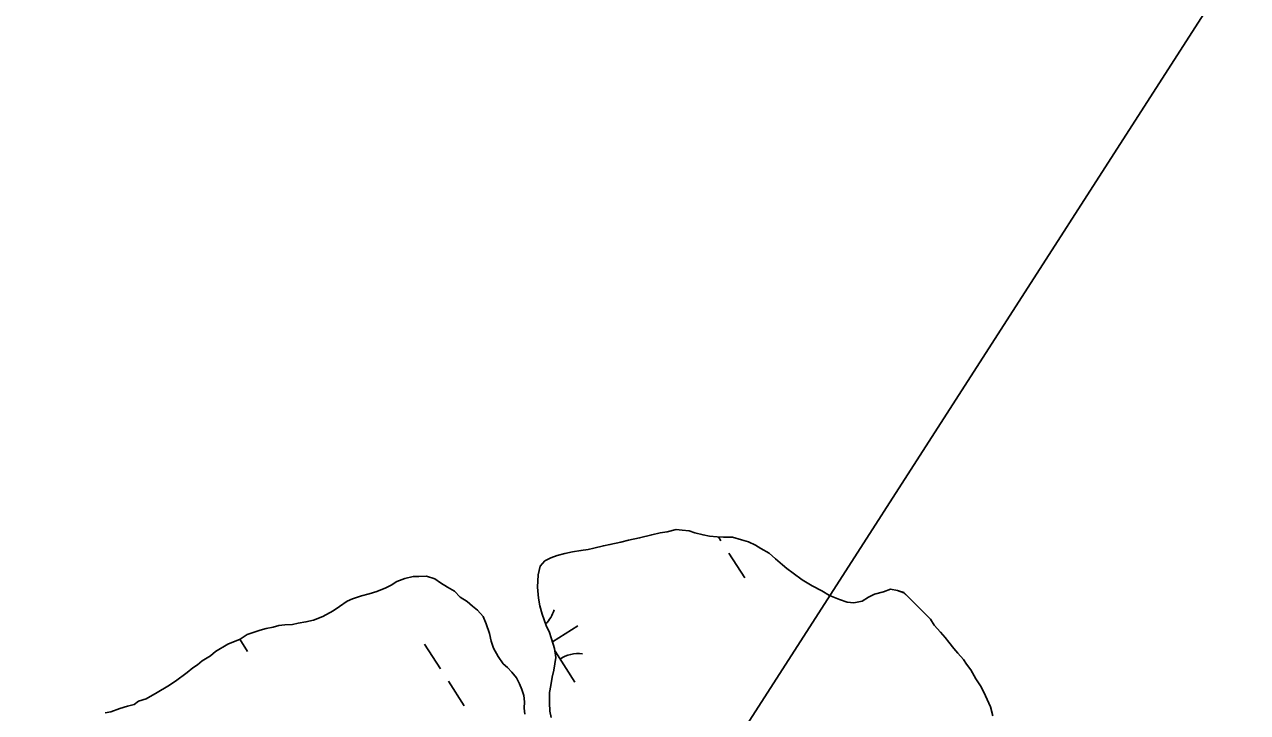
# Model space of a CAD drawing. Extents: x 3937982 to 3958556, y 219448 to 241894.
# Drawn here: x 3944539 to 3945205, y 233887 to 234262 of the extents above; entities that cross this region are included whole.
import ezdxf

# ---------------------------------------------------------------- set-up
doc = ezdxf.new("R2010")
doc.units = 0
for name, color, linetype in [('V-TOPO-SHOR', 7, 'Continuous'), ('V-UTIL-LINE', 7, 'Continuous'), ('V-WETL-SWMP', 7, 'Continuous')]:
    doc.layers.add(name, color=color, linetype=linetype)

msp = doc.modelspace()

# ---------------------------------------------------------------- linework, layer by layer
at = {"layer": 'V-TOPO-SHOR'}
for points in [[(3945066.512, 233884.82), (3945065.179, 233889.735), (3945062.459, 233895.72), (3945060.075, 233900.649), (3945057.333, 233904.884), (3945054.599, 233909.818), (3945052.192, 233912.999), (3945050.476, 233915.471), (3945047.373, 233919.009), (3945045.307, 233921.486), (3945042.557, 233925.022), (3945040.488, 233927.498), (3945038.078, 233930.329), (3945034.631, 233934.222), (3945032.575, 233937.398), (3945028.432, 233941.652), (3945024.635, 233945.552), (3945020.489, 233949.455), (3945018.073, 233951.935), (3945014.587, 233953.031), (3945010.749, 233953.782), (3945006.882, 233952.435), (3945001.967, 233951.1), (3944998.797, 233949.392), (3944995.27, 233947.339), (3944990.709, 233946.35), (3944987.216, 233946.748), (3944983.038, 233948.202), (3944977.467, 233950.375), (3944973.303, 233952.879), (3944968.093, 233955.747), (3944962.537, 233958.968), (3944957.687, 233962.532), (3944954.222, 233965.026), (3944951.801, 233967.16), (3944947.994, 233970.359), (3944944.539, 233973.552), (3944940.023, 233976.061), (3944937.248, 233977.846), (3944933.425, 233979.647), (3944929.591, 233980.749), (3944924.711, 233982.213), (3944919.814, 233982.276), (3944916.316, 233982.323), (3944912.124, 233982.729), (3944908.636, 233983.474), (3944904.102, 233984.584), (3944900.966, 233985.676), (3944897.124, 233986.075), (3944893.98, 233986.469), (3944889.063, 233985.133), (3944885.207, 233984.484), (3944880.646, 233983.497), (3944873.977, 233981.836), (3944868.012, 233980.515), (3944863.801, 233979.522), (3944857.835, 233978.201), (3944854.329, 233977.547), (3944849.062, 233976.218), (3944845.906, 233975.561), (3944842.047, 233974.912), (3944837.49, 233974.273), (3944833.28, 233973.277), (3944829.069, 233972.284), (3944825.55, 233970.932), (3944822.38, 233969.224), (3944819.894, 233966.46), (3944818.78, 233961.575), (3944818.342, 233954.933), (3944818.962, 233948.978), (3944819.607, 233944.771), (3944820.947, 233940.204), (3944821.952, 233937.042), (3944823.306, 233933.528), (3944824.668, 233930.71), (3944826.015, 233926.843), (3944827.697, 233921.574), (3944828.33, 233916.667), (3944827.189, 233909.685), (3944826.437, 233905.847), (3944825.677, 233901.309), (3944824.928, 233897.471), (3944824.852, 233891.873), (3944825.143, 233887.321), (3944825.796, 233883.813)], [(3944811.477, 233885.752), (3944811.169, 233888.906), (3944811.214, 233892.404), (3944810.911, 233895.906), (3944809.904, 233899.068), (3944808.548, 233902.234), (3944806.84, 233905.407), (3944804.434, 233908.587), (3944802.017, 233911.067), (3944799.596, 233913.199), (3944796.848, 233917.084), (3944794.46, 233921.664), (3944793.112, 233925.53), (3944792.119, 233929.741), (3944790.44, 233935.013), (3944788.742, 233938.883), (3944785.639, 233942.422), (3944782.868, 233944.558), (3944780.103, 233947.045), (3944776.288, 233949.543), (3944773.181, 233952.734), (3944769.362, 233954.884), (3944765.546, 233957.383), (3944762.425, 233959.523), (3944757.897, 233960.983), (3944753.694, 233960.688), (3944750.547, 233960.731), (3944745.986, 233959.742), (3944741.765, 233958.048), (3944738.588, 233955.99), (3944735.77, 233954.628), (3944730.847, 233952.597), (3944726.63, 233951.251), (3944722.417, 233950.258), (3944717.498, 233948.574), (3944714.682, 233947.213), (3944710.447, 233944.468), (3944706.916, 233942.068), (3944701.278, 233938.994), (3944696.352, 233936.958), (3944692.142, 233935.967), (3944687.933, 233935.322), (3944684.775, 233934.664), (3944680.575, 233934.369), (3944677.421, 233934.062), (3944674.259, 233933.055), (3944670.402, 233932.405), (3944667.24, 233931.398), (3944660.211, 233929.043), (3944656.33, 233926.644), (3944649.648, 233923.935), (3944642.947, 233919.825), (3944640.114, 233917.412), (3944635.531, 233914.676), (3944633.055, 233912.609), (3944630.583, 233910.891), (3944627.402, 233908.485), (3944621.041, 233903.672), (3944616.806, 233900.93), (3944611.164, 233897.505), (3944605.169, 233894.085), (3944600.955, 233892.744), (3944598.483, 233891.026), (3944594.97, 233890.022), (3944590.753, 233888.679), (3944585.834, 233886.995), (3944582.676, 233886.338)]]:
    msp.add_lwpolyline(points, dxfattribs=at)
at = {"layer": 'V-UTIL-LINE'}
msp.add_lwpolyline([(3948094.548, 238926.698), (3947981.77, 238738.296), (3948844.302, 237642.921), (3949260.796, 236134.673), (3945931.135, 235655.081), (3945509.058, 234777.685), (3943601.185, 231807.758)], dxfattribs=at)
at = {"layer": 'V-WETL-SWMP'}
for p, q in [((3944916.961, 233982.315), (3944918.33, 233980.188)), ((3944922.66, 233973.461), (3944931.32, 233960.007)), ((3944826.586, 233925.054), (3944840.346, 233933.911)), ((3944656.046, 233926.529), (3944660.314, 233919.898)), ((3944756.813, 233923.793), (3944765.473, 233910.339)), ((3944827.901, 233919.988), (3944838.741, 233903.147)), ((3944769.803, 233903.612), (3944778.463, 233890.158))]:
    msp.add_line(p, q, dxfattribs=at)
for points in [[(3944825.678, 233901.308), (3944826.438, 233905.846), (3944827.188, 233909.685), (3944828.33, 233916.667), (3944827.696, 233921.573), (3944826.016, 233926.843), (3944824.668, 233930.71), (3944823.306, 233933.527), (3944821.953, 233937.043), (3944820.946, 233940.205), (3944819.607, 233944.771), (3944818.963, 233948.978), (3944818.342, 233954.934), (3944818.78, 233961.575), (3944819.894, 233966.459), (3944822.38, 233969.225), (3944825.551, 233970.932), (3944829.068, 233972.285), (3944833.279, 233973.278), (3944837.491, 233974.272), (3944842.048, 233974.911), (3944845.905, 233975.56), (3944849.062, 233976.218), (3944854.328, 233977.548), (3944857.835, 233978.201), (3944863.8, 233979.521), (3944868.011, 233980.515), (3944873.977, 233981.835), (3944880.646, 233983.496), (3944885.207, 233984.485), (3944889.064, 233985.134), (3944893.98, 233986.468), (3944897.124, 233986.076), (3944900.967, 233985.676), (3944904.101, 233984.584), (3944908.635, 233983.475), (3944912.123, 233982.729), (3944916.316, 233982.323), (3944919.814, 233982.277), (3944924.711, 233982.212), (3944929.59, 233980.748), (3944933.424, 233979.647), (3944937.248, 233977.847), (3944940.024, 233976.061), (3944944.539, 233973.552), (3944947.995, 233970.358), (3944951.801, 233967.159), (3944954.222, 233965.027), (3944957.687, 233962.532), (3944962.538, 233958.969), (3944968.093, 233955.747), (3944973.303, 233952.879), (3944977.468, 233950.375), (3944983.037, 233948.202), (3944987.216, 233946.747), (3944990.709, 233946.351), (3944995.271, 233947.34), (3944998.796, 233949.392), (3945001.968, 233951.1), (3945006.883, 233952.434), (3945010.75, 233953.782), (3945014.588, 233953.031), (3945018.072, 233951.936), (3945020.489, 233949.455), (3945024.635, 233945.551), (3945028.432, 233941.652), (3945032.574, 233937.399), (3945034.631, 233934.223), (3945038.078, 233930.329), (3945040.489, 233927.498), (3945042.556, 233925.022), (3945045.308, 233921.486), (3945047.374, 233919.01), (3945050.476, 233915.47), (3945052.192, 233912.999), (3945054.599, 233909.818), (3945057.333, 233904.884), (3945060.075, 233900.649), (3945062.459, 233895.719), (3945065.178, 233889.736), (3945066.513, 233884.82)], [(3944582.676, 233886.338), (3944585.834, 233886.995), (3944590.754, 233888.679), (3944594.97, 233890.023), (3944598.482, 233891.026), (3944600.954, 233892.743), (3944605.17, 233894.086), (3944611.163, 233897.505), (3944616.806, 233900.929), (3944621.041, 233903.672), (3944627.402, 233908.485), (3944630.583, 233910.892), (3944633.055, 233912.609), (3944635.531, 233914.675), (3944640.115, 233917.413), (3944642.946, 233919.825), (3944649.648, 233923.934), (3944656.331, 233926.644), (3944660.212, 233929.042), (3944667.24, 233931.398), (3944670.402, 233932.405), (3944674.259, 233933.054), (3944677.421, 233934.062), (3944680.574, 233934.37), (3944684.776, 233934.664), (3944687.934, 233935.322), (3944692.141, 233935.966), (3944696.352, 233936.959), (3944701.277, 233938.993), (3944706.916, 233942.067), (3944710.446, 233944.469), (3944714.681, 233947.212), (3944717.498, 233948.574), (3944722.418, 233950.258), (3944726.63, 233951.252), (3944730.846, 233952.596), (3944735.771, 233954.629), (3944738.588, 233955.991), (3944741.764, 233958.049), (3944745.985, 233959.742), (3944750.546, 233960.731), (3944753.694, 233960.689), (3944757.896, 233960.983), (3944762.425, 233959.524), (3944765.546, 233957.383), (3944769.361, 233954.884), (3944773.181, 233952.734), (3944776.287, 233949.544), (3944780.103, 233947.044), (3944782.869, 233944.559), (3944785.639, 233942.423), (3944788.741, 233938.883), (3944790.439, 233935.012), (3944792.118, 233929.742), (3944793.112, 233925.53), (3944794.46, 233921.664), (3944796.848, 233917.084), (3944799.596, 233913.199), (3944802.017, 233911.068), (3944804.433, 233908.587), (3944806.84, 233905.406), (3944808.547, 233902.235), (3944809.904, 233899.068), (3944810.912, 233895.906), (3944811.215, 233892.403), (3944811.169, 233888.905), (3944811.477, 233885.753)], [(3944825.796, 233883.813), (3944825.142, 233887.321), (3944824.853, 233891.873), (3944824.927, 233897.47), (3944825.678, 233901.308)]]:
    msp.add_lwpolyline(points, dxfattribs=at)
for centre, start, end in [((3944810.46, 233947.523), 314.318736, 343.540338), ((3944840.36, 233901.071), 81.996677, 123.540335)]:
    msp.add_arc(centre, 17.623, start, end, dxfattribs=at)

doc.saveas('drawing.dxf')
